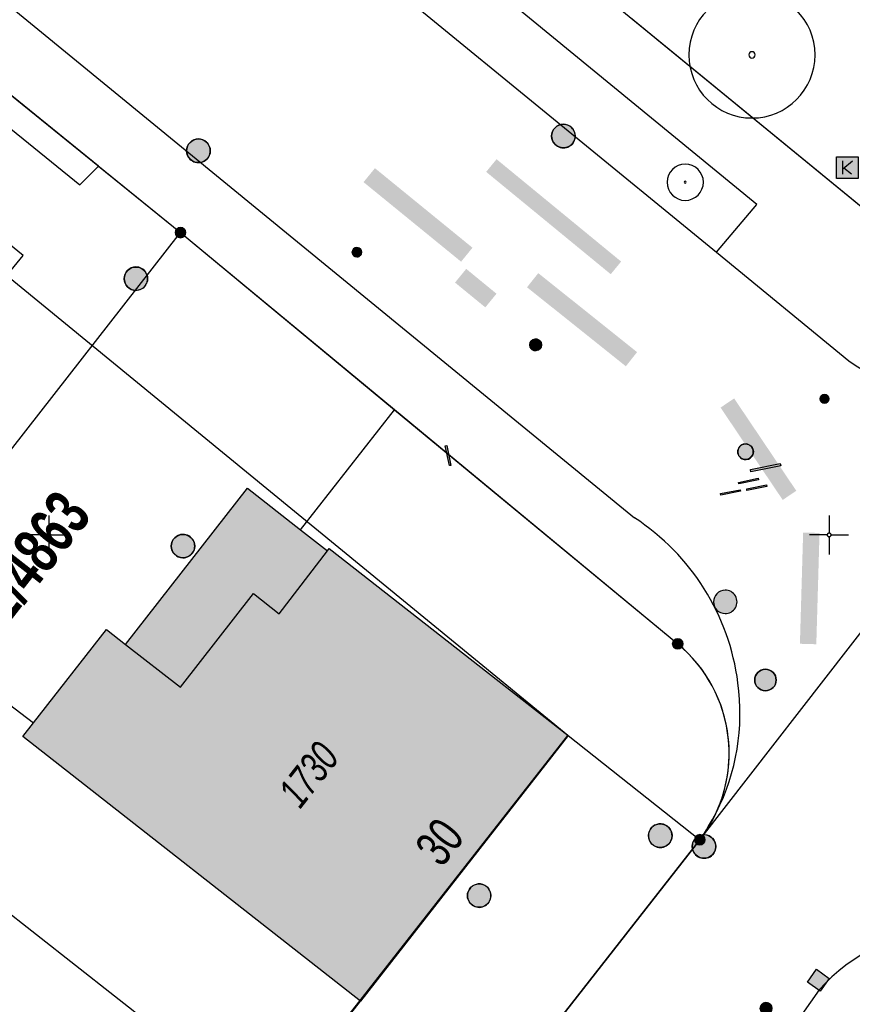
# Model space of a CAD drawing. Header units: metres. Extents: x 2695560 to 2696939, y 1260491 to 1262050.
# Tile 605 of 656: x 2696075 to 2696102, y 1260885 to 1260916. Entities that reach past the tile are written whole.
import ezdxf

# ---------------------------------------------------------------- set-up
doc = ezdxf.new("R2010")
doc.units = ezdxf.units.M
doc.linetypes.add('AUSGEZOGEN', pattern=[0])
for name, color, linetype in [('XR$1$AV_Gebäudeflächen (BB)', 7, 'AUSGEZOGEN'), ('XR$1$AV_Grenzpunkte', 7, 'AUSGEZOGEN'), ('XR$1$AV_Grundstück-Nr.', 7, 'AUSGEZOGEN'), ('XR$1$AV_Haus-Nr.', 7, 'AUSGEZOGEN'), ('XR$1$AV_Koordinatennetzpunkte', 7, 'AUSGEZOGEN'), ('XR$1$AV_Linien (BB)', 7, 'AUSGEZOGEN'), ('XR$1$AV_Linien (EO)', 7, 'AUSGEZOGEN'), ('XR$1$AV_Versicherung-Nr.', 7, 'AUSGEZOGEN'), ('XR$1$AW_LK_Schachtdeckel', 24, 'AUSGEZOGEN'), ('XR$1$AW_LK_Zwischenpunkt', 24, 'AUSGEZOGEN'), ('XR$1$EW_LK_Bauwerk', 1, 'AUSGEZOGEN'), ('XR$1$EW_LK_Knoten', 1, 'AUSGEZOGEN'), ('XR$1$FM_LK_SW_TRASSEKNOTEN', 94, 'AUSGEZOGEN'), ('XR$1$GA_LK_Absperrarmatur', 32, 'AUSGEZOGEN'), ('XR$1$GA_LK_Rohrleitungsteil', 32, 'AUSGEZOGEN'), ('XR$1$GA_LK_Siphon', 32, 'AUSGEZOGEN'), ('XR$1$GR_Baum', 94, 'AUSGEZOGEN'), ('XR$1$Liegenschaftsgrenzen', 7, 'AUSGEZOGEN'), ('XR$1$PFAV', 255, 'AUSGEZOGEN'), ('XR$1$PFAW', 255, 'AUSGEZOGEN'), ('XR$1$PFEW', 255, 'AUSGEZOGEN'), ('XR$1$PFGA', 255, 'AUSGEZOGEN'), ('XR$1$PFWA', 255, 'AUSGEZOGEN'), ('XR$1$PFWFM', 255, 'AUSGEZOGEN'), ('XR$1$RAEW', 8, 'AUSGEZOGEN'), ('XR$1$RP_Abstandslinie', 7, 'AUSGEZOGEN'), ('XR$1$TV_LK_KNOTEN', 92, 'AUSGEZOGEN'), ('XR$1$WA_LK_Absperrarmatur', 171, 'AUSGEZOGEN'), ('XR$1$WA_LK_Rohrleitungsteil', 171, 'AUSGEZOGEN')]:
    doc.layers.add(name, color=color, linetype=linetype)
doc.styles.add('ARIAL', font='arial.ttf')

# ---------------------------------------------------------------- blocks, each defined once
blk = doc.blocks.new('COMPLEXOBJECT_663')
at = {"layer": 'XR$1$AV_Linien (BB)', "color": 7, "linetype": 'AUSGEZOGEN', "transparency": 33554687}
blk.add_line((6096.388, 10909.054), (6100.636, 10905.576), dxfattribs=at)
for centre, radius, start, end in [((6104.239, 10909.944), 5.472, 276.0492, 319.6412), ((6104.1, 10910.393), 5.933, 234.2779, 276.9283)]:
    blk.add_arc(centre, radius, start, end, dxfattribs=at)
blk = doc.blocks.new('COMPLEXOBJECT_689')
at = {"layer": 'XR$1$AV_Linien (BB)', "color": 7, "linetype": 'AUSGEZOGEN', "transparency": 33554687}
blk.add_line((6086.079, 10904.009), (6095.15, 10896.51), dxfattribs=at)
for centre, radius, start, end in [((6092.246, 10893.006), 4.55, 6.4566, 50.3503), ((6092.257, 10893.005), 4.54, 335.4587, 6.493)]:
    blk.add_arc(centre, radius, start, end, dxfattribs=at)
blk = doc.blocks.new('COMPLEXOBJECT_698')
at = {"layer": 'XR$1$AV_Linien (BB)', "color": 7, "linetype": 'AUSGEZOGEN', "transparency": 33554687}
blk.add_line((6042.085, 10942.853), (6093.761, 10900.549), dxfattribs=at)
for centre, radius, start, end in [((6089.7, 10894.316), 7.439, 7.3339, 56.9124), ((6090.098, 10894.298), 7.047, 333.1847, 7.8952)]:
    blk.add_arc(centre, radius, start, end, dxfattribs=at)
blk = doc.blocks.new('COMPLEXOBJECT_735')
at = {"layer": 'XR$1$AV_Linien (BB)', "color": 7, "linetype": 'AUSGEZOGEN', "transparency": 33554687}
blk.add_lwpolyline([(6099.68, 10885.431), (6098.366, 10883.563), (6024.418, 10789.377)], dxfattribs=at)
blk.add_arc((6104.107, 10881.475), 5.937, 93.4134, 138.222, dxfattribs=at)
blk = doc.blocks.new('COMPLEXOBJECT_1181')
at = {"layer": 'XR$1$Liegenschaftsgrenzen', "color": 7, "linetype": 'AUSGEZOGEN', "transparency": 33554687}
blk.add_line((6079.22, 10909.68), (6095.15, 10896.51), dxfattribs=at)
blk.add_arc((6092.246, 10893.006), 4.551, 322.5745, 50.3466, dxfattribs=at)
blk = doc.blocks.new('BAV15')
at = {"layer": 'XR$1$PFAV', "transparency": 33554687}
blk.add_hatch(color=7, dxfattribs=at).paths.add_polyline_path([(0.5, 0), (0.49, 0.101), (0.459, 0.197), (0.41, 0.286), (0.344, 0.362), (0.264, 0.424), (0.174, 0.469), (0.076, 0.494), (-0.025, 0.499), (-0.125, 0.484), (-0.22, 0.449), (-0.306, 0.395), (-0.379, 0.326), (-0.437, 0.243), (-0.477, 0.15), (-0.497, 0.051), (-0.497, -0.051), (-0.477, -0.15), (-0.437, -0.243), (-0.379, -0.326), (-0.306, -0.395), (-0.22, -0.449), (-0.125, -0.484), (-0.025, -0.499), (0.076, -0.494), (0.174, -0.469), (0.264, -0.424), (0.344, -0.362), (0.41, -0.286), (0.459, -0.197), (0.49, -0.101)])
at = {"color": 7, "transparency": 33554687}
for start, end in [(90, 270), (270, 90)]:
    blk.add_arc((0, 0), 0.5, start, end, dxfattribs=at)
at = {"layer": 'XR$1$PFAV', "transparency": 33554687}
blk.add_circle((0, 0), 0.5, dxfattribs=at)
blk = doc.blocks.new('BAV2041')
at = {"color": 7, "transparency": 33554687}
for p, q in [((0, 0.5), (0, 0.05)), ((-0.05, 0), (-0.5, 0)), ((0.05, 0), (0.5, 0)), ((0, -0.05), (0, -0.5))]:
    blk.add_line(p, q, dxfattribs=at)
blk.add_circle((0, 0), 0.05, dxfattribs=at)
for start, end in [(90, 270), (270, 90)]:
    blk.add_arc((0, 0), 0.05, start, end, dxfattribs=at)
blk = doc.blocks.new('WBGR1')
at = {"color": 94, "transparency": 33554687}
for radius, start, end in [(1, 90, 270), (1, 270, 90), (0.05, 90, 270), (0.05, 270, 90)]:
    blk.add_arc((0, 0), radius, start, end, dxfattribs=at)
blk = doc.blocks.new('BAW2082')
at = {"layer": 'XR$1$PFAW', "transparency": 33554687}
blk.add_hatch(color=7, dxfattribs=at).paths.add_polyline_path([(0.509, -0.003), (0.499, 0.098), (0.469, 0.194), (0.42, 0.283), (0.354, 0.359), (0.274, 0.421), (0.183, 0.466), (0.085, 0.491), (-0.016, 0.496), (-0.116, 0.481), (-0.211, 0.446), (-0.297, 0.392), (-0.37, 0.323), (-0.428, 0.24), (-0.468, 0.147), (-0.488, 0.047), (-0.488, -0.054), (-0.468, -0.153), (-0.428, -0.246), (-0.37, -0.329), (-0.297, -0.398), (-0.211, -0.452), (-0.116, -0.487), (-0.016, -0.502), (0.085, -0.497), (0.183, -0.472), (0.274, -0.427), (0.354, -0.366), (0.42, -0.289), (0.469, -0.2), (0.499, -0.104)])
at = {"transparency": 33554687}
for start, end in [(91.1948, 268.8052), (268.8052, 91.1948)]:
    blk.add_arc((0.01, 0), 0.5, start, end, dxfattribs=at)
at = {"layer": 'XR$1$PFAW', "transparency": 33554687}
blk.add_circle((0.009, -0.003), 0.5, dxfattribs=at)
blk = doc.blocks.new('BAW2089')
at = {"layer": 'XR$1$PFAW', "transparency": 33554687}
blk.add_hatch(color=7, dxfattribs=at).paths.add_polyline_path([(-0.5, 0.5), (-0.5, -0.5), (0.5, -0.5), (0.5, 0.5)])
at = {"transparency": 33554687}
blk.add_lwpolyline([(-0.5, 0.5), (0.5, 0.5), (0.5, -0.5), (-0.5, -0.5), (-0.5, 0.5)], close=True, dxfattribs=at)
at = {"layer": 'XR$1$PFAW', "transparency": 33554687}
blk.add_lwpolyline([(-0.5, 0.5), (0.5, 0.5), (0.5, -0.5), (-0.5, -0.5), (-0.5, 0.5)], close=True, dxfattribs=at)
blk = doc.blocks.new('BAW2088')
at = {"layer": 'XR$1$PFAW', "transparency": 33554687}
blk.add_hatch(color=253, dxfattribs=at).paths.add_polyline_path([(0.51, 0), (0.5, 0.101), (0.47, 0.197), (0.421, 0.286), (0.355, 0.362), (0.275, 0.424), (0.184, 0.469), (0.086, 0.494), (-0.015, 0.499), (-0.115, 0.484), (-0.21, 0.449), (-0.296, 0.395), (-0.369, 0.326), (-0.427, 0.243), (-0.467, 0.15), (-0.487, 0.051), (-0.487, -0.051), (-0.467, -0.15), (-0.427, -0.243), (-0.369, -0.326), (-0.296, -0.395), (-0.21, -0.449), (-0.115, -0.484), (-0.015, -0.499), (0.086, -0.494), (0.184, -0.469), (0.275, -0.424), (0.355, -0.362), (0.421, -0.286), (0.47, -0.197), (0.5, -0.101)])
at = {"transparency": 33554687}
for start, end in [(91.1948, 268.8052), (268.8052, 91.1948)]:
    blk.add_arc((0.01, 0), 0.5, start, end, dxfattribs=at)
at = {"layer": 'XR$1$PFAW', "transparency": 33554687}
blk.add_circle((0.01, 0), 0.5, dxfattribs=at)
blk = doc.blocks.new('BWA2013')
at = {"true_color": 0x000000, "transparency": 33554687}
blk.add_hatch(color=18, dxfattribs=at).paths.add_polyline_path([(-0.291, -0.409), (0.352, 0.357), (0.291, 0.409), (-0.352, -0.357)])
at = {"transparency": 33554687}
blk.add_lwpolyline([(-0.291, -0.409), (-0.352, -0.357), (0.291, 0.409), (0.352, 0.357), (-0.291, -0.409)], close=True, dxfattribs=at)
blk = doc.blocks.new('BWA2012')
at = {"layer": 'XR$1$PFWA', "transparency": 33554687}
blk.add_hatch(color=7, dxfattribs=at).paths.add_polyline_path([(0.5, 0), (0.49, 0.101), (0.459, 0.197), (0.41, 0.286), (0.344, 0.362), (0.264, 0.424), (0.174, 0.469), (0.076, 0.494), (-0.025, 0.499), (-0.125, 0.484), (-0.22, 0.449), (-0.306, 0.395), (-0.379, 0.326), (-0.437, 0.243), (-0.477, 0.15), (-0.497, 0.051), (-0.497, -0.051), (-0.477, -0.15), (-0.437, -0.243), (-0.379, -0.326), (-0.306, -0.395), (-0.22, -0.449), (-0.125, -0.484), (-0.025, -0.499), (0.076, -0.494), (0.174, -0.469), (0.264, -0.424), (0.344, -0.362), (0.41, -0.286), (0.459, -0.197), (0.49, -0.101)])
at = {"transparency": 33554687}
blk.add_line((0.354, 0.354), (-0.354, -0.354), dxfattribs=at)
for start, end in [(45, 225), (225, 45)]:
    blk.add_arc((0, 0), 0.5, start, end, dxfattribs=at)
at = {"layer": 'XR$1$PFWA', "transparency": 33554687}
blk.add_circle((0, 0), 0.5, dxfattribs=at)
blk = doc.blocks.new('BGA2013')
at = {"transparency": 33554687}
blk.add_hatch(color=36, dxfattribs=at).paths.add_polyline_path([(-0.291, -0.409), (0.352, 0.357), (0.291, 0.409), (-0.352, -0.357)])
at = {"color": 32, "transparency": 33554687}
blk.add_lwpolyline([(-0.291, -0.409), (-0.352, -0.357), (0.291, 0.409), (0.352, 0.357), (-0.291, -0.409)], close=True, dxfattribs=at)
blk = doc.blocks.new('BGA2030')
at = {"layer": 'XR$1$PFGA', "transparency": 33554687}
blk.add_hatch(color=7, dxfattribs=at).paths.add_polyline_path([(1, 0), (0.99, 0.101), (0.959, 0.197), (0.91, 0.286), (0.844, 0.362), (0.764, 0.424), (0.674, 0.469), (0.576, 0.494), (0.475, 0.499), (0.375, 0.484), (0.28, 0.449), (0.194, 0.395), (0.121, 0.326), (0.063, 0.243), (0.023, 0.15), (0.003, 0.051), (0.003, -0.051), (0.023, -0.15), (0.063, -0.243), (0.121, -0.326), (0.194, -0.395), (0.28, -0.449), (0.375, -0.484), (0.475, -0.499), (0.576, -0.494), (0.674, -0.469), (0.764, -0.424), (0.844, -0.362), (0.91, -0.286), (0.959, -0.197), (0.99, -0.101)])
at = {"color": 32, "transparency": 33554687}
for start, end in [(91.19481, 268.80519), (268.80519, 91.19481)]:
    blk.add_arc((0.5, 0), 0.5, start, end, dxfattribs=at)
at = {"layer": 'XR$1$PFGA', "transparency": 33554687}
blk.add_circle((0.5, 0), 0.5, dxfattribs=at)
blk = doc.blocks.new('BGA965')
at = {"layer": 'XR$1$PFGA', "transparency": 33554687}
blk.add_hatch(color=7, dxfattribs=at).paths.add_polyline_path([(0.5, 0), (0.49, 0.101), (0.459, 0.197), (0.41, 0.286), (0.344, 0.362), (0.264, 0.424), (0.174, 0.469), (0.076, 0.494), (-0.025, 0.499), (-0.125, 0.484), (-0.22, 0.449), (-0.306, 0.395), (-0.379, 0.326), (-0.437, 0.243), (-0.477, 0.15), (-0.497, 0.051), (-0.497, -0.051), (-0.477, -0.15), (-0.437, -0.243), (-0.379, -0.326), (-0.306, -0.395), (-0.22, -0.449), (-0.125, -0.484), (-0.025, -0.499), (0.076, -0.494), (0.174, -0.469), (0.264, -0.424), (0.344, -0.362), (0.41, -0.286), (0.459, -0.197), (0.49, -0.101)])
at = {"color": 32, "transparency": 33554687}
blk.add_line((0, 0.5), (0, -0.5), dxfattribs=at)
for start, end in [(90, 270), (270, 90)]:
    blk.add_arc((0, 0), 0.5, start, end, dxfattribs=at)
at = {"layer": 'XR$1$PFGA', "transparency": 33554687}
blk.add_circle((0, 0), 0.5, dxfattribs=at)
blk = doc.blocks.new('BEWLP2574')
at = {"layer": 'XR$1$PFEW', "transparency": 33554687}
blk.add_hatch(color=7, dxfattribs=at).paths.add_polyline_path([(-0.5, 0), (-0.497, -0.051), (-0.489, -0.101), (-0.477, -0.15), (-0.459, -0.198), (-0.437, -0.243), (-0.41, -0.286), (-0.379, -0.326), (-0.344, -0.363), (-0.306, -0.396), (-0.264, -0.425), (-0.22, -0.449), (-0.173, -0.469), (-0.125, -0.485), (-0.075, -0.495), (-0.025, -0.5), (0.026, -0.5), (0.076, -0.495), (0.126, -0.485), (0.174, -0.469), (0.221, -0.449), (0.265, -0.425), (0.306, -0.396), (0.345, -0.363), (0.38, -0.326), (0.411, -0.286), (0.437, -0.243), (0.46, -0.198), (0.477, -0.15), (0.49, -0.101), (0.498, -0.051), (0.5, 0), (0.498, 0.05), (0.49, 0.1), (0.477, 0.149), (0.46, 0.197), (0.437, 0.242), (0.411, 0.285), (0.38, 0.325), (0.345, 0.362), (0.306, 0.395), (0.265, 0.424), (0.221, 0.448), (0.174, 0.468), (0.126, 0.484), (0.076, 0.494), (0.026, 0.499), (-0.025, 0.499), (-0.075, 0.494), (-0.125, 0.484), (-0.173, 0.468), (-0.22, 0.448), (-0.264, 0.424), (-0.306, 0.395), (-0.344, 0.362), (-0.379, 0.325), (-0.41, 0.285), (-0.437, 0.242), (-0.459, 0.197), (-0.477, 0.149), (-0.489, 0.1), (-0.497, 0.05)])
at = {"color": 1, "transparency": 33554687}
for start, end in [(90, 180), (0, 90), (180, 270), (270, 0)]:
    blk.add_arc((0, 0), 0.5, start, end, dxfattribs=at)
at = {"layer": 'XR$1$PFEW', "transparency": 33554687}
blk.add_circle((0, 0), 0.5, dxfattribs=at)
blk = doc.blocks.new('BEW957')
at = {"layer": 'XR$1$RAEW', "transparency": 33554687}
blk.add_hatch(color=1, dxfattribs=at).paths.add_polyline_path([(-0.5, 0), (-0.5, -0.05), (-0.49, -0.1), (-0.48, -0.15), (-0.46, -0.2), (-0.44, -0.24), (-0.41, -0.29), (-0.38, -0.33), (-0.34, -0.36), (-0.31, -0.4), (-0.26, -0.42), (-0.22, -0.45), (-0.17, -0.47), (-0.13, -0.48), (-0.08, -0.49), (-0.03, -0.5), (0.03, -0.5), (0.08, -0.49), (0.13, -0.48), (0.17, -0.47), (0.22, -0.45), (0.26, -0.42), (0.31, -0.4), (0.34, -0.36), (0.38, -0.33), (0.41, -0.29), (0.44, -0.24), (0.46, -0.2), (0.48, -0.15), (0.49, -0.1), (0.5, -0.05), (0.5, 0), (0.5, 0.05), (0.49, 0.1), (0.48, 0.15), (0.46, 0.2), (0.44, 0.24), (0.41, 0.29), (0.38, 0.33), (0.34, 0.36), (0.31, 0.4), (0.26, 0.42), (0.22, 0.45), (0.17, 0.47), (0.13, 0.48), (0.08, 0.49), (0.03, 0.5), (-0.03, 0.5), (-0.08, 0.49), (-0.13, 0.48), (-0.17, 0.47), (-0.22, 0.45), (-0.26, 0.42), (-0.31, 0.4), (-0.34, 0.36), (-0.38, 0.33), (-0.41, 0.29), (-0.44, 0.24), (-0.46, 0.2), (-0.48, 0.15), (-0.49, 0.1), (-0.5, 0.05)])
at = {"color": 1, "transparency": 33554687}
for start, end in [(90, 180), (180, 270), (0, 90), (270, 0)]:
    blk.add_arc((0, 0), 0.5, start, end, dxfattribs=at)
at = {"layer": 'XR$1$RAEW', "color": 1, "transparency": 33554687}
blk.add_circle((0, 0), 0.5, dxfattribs=at)
blk = doc.blocks.new('BWFM2')
at = {"layer": 'XR$1$PFWFM', "transparency": 33554687}
blk.add_hatch(color=7, dxfattribs=at).paths.add_polyline_path([(0, 0.5), (-0.05, 0.496), (-0.099, 0.488), (-0.147, 0.474), (-0.194, 0.456), (-0.238, 0.434), (-0.28, 0.407), (-0.32, 0.376), (-0.355, 0.341), (-0.388, 0.303), (-0.416, 0.261), (-0.44, 0.217), (-0.459, 0.171), (-0.474, 0.124), (-0.484, 0.075), (-0.489, 0.025), (-0.489, -0.025), (-0.484, -0.075), (-0.474, -0.124), (-0.459, -0.171), (-0.44, -0.217), (-0.416, -0.261), (-0.388, -0.303), (-0.355, -0.341), (-0.32, -0.376), (-0.28, -0.407), (-0.238, -0.434), (-0.194, -0.456), (-0.147, -0.474), (-0.099, -0.488), (-0.05, -0.496), (0, -0.5), (0.051, -0.498), (0.102, -0.492), (0.152, -0.48), (0.2, -0.462), (0.247, -0.441), (0.291, -0.414), (0.332, -0.383), (0.369, -0.348), (0.403, -0.309), (0.433, -0.268), (0.458, -0.223), (0.478, -0.176), (0.494, -0.127), (0.505, -0.077), (0.51, -0.026), (0.51, 0.026), (0.505, 0.077), (0.494, 0.127), (0.478, 0.176), (0.458, 0.223), (0.433, 0.268), (0.403, 0.309), (0.369, 0.348), (0.332, 0.383), (0.291, 0.414), (0.247, 0.441), (0.2, 0.462), (0.152, 0.48), (0.102, 0.492), (0.051, 0.498)])
at = {"color": 94, "transparency": 33554687}
for start, end in [(91.1948, 268.8052), (268.8052, 91.1948)]:
    blk.add_arc((0.01, 0), 0.5, start, end, dxfattribs=at)
blk = doc.blocks.new('BTV1')
at = {"layer": 'XR$1$PFWFM', "transparency": 33554687}
blk.add_hatch(color=7, dxfattribs=at).paths.add_polyline_path([(-0.5, 0.5), (-0.5, -0.5), (0.5, -0.5), (0.5, 0.5)])
at = {"color": 92, "transparency": 33554687}
for p, q in [((-0.219, 0.321), (-0.219, -0.298)), ((-0.208, -0.05), (0.23, 0.31)), ((-0.159, 0.001), (0.192, -0.283))]:
    blk.add_line(p, q, dxfattribs=at)
blk.add_polyline3d([(-0.5, 0.5, 0.993), (0.5, 0.5, 0.993), (0.5, -0.5, 0.993), (-0.5, -0.5, 0.993)], close=True, dxfattribs=at)

msp = doc.modelspace()

# ---------------------------------------------------------------- hatches: boundary and pattern name
at = {"transparency": 33554687}
for points in [[(2696086.42, 1260911.553), (2696086.055, 1260911.106), (2696089.18, 1260908.559), (2696089.545, 1260909.006)], [(2696090.316, 1260911.84), (2696089.983, 1260911.435), (2696093.974, 1260908.158), (2696094.307, 1260908.563)], [(2696089.344, 1260908.328), (2696088.986, 1260907.89), (2696089.956, 1260907.096), (2696090.314, 1260907.534)], [(2696091.653, 1260908.192), (2696091.292, 1260907.74), (2696094.457, 1260905.21), (2696094.818, 1260905.662)], [(2696097.927, 1260904.18), (2696097.492, 1260903.887), (2696099.483, 1260900.93), (2696099.918, 1260901.223)], [(2696100.034, 1260896.324), (2696100.559, 1260896.309), (2696100.662, 1260899.872), (2696100.137, 1260899.887)]]:
    msp.add_hatch(color=7, dxfattribs=at).paths.add_polyline_path(points)
at = {"layer": 'XR$1$AV_Gebäudeflächen (BB)', "true_color": 0xd2d2d2, "transparency": 33554687}
msp.add_hatch(color=254, dxfattribs=at).paths.add_polyline_path([(2696092.615, 1260893.387), (2696084.951, 1260899.37), (2696084.898, 1260899.303), (2696084.038, 1260899.977), (2696082.341, 1260901.307), (2696078.433, 1260896.301), (2696077.818, 1260896.78), (2696075.48, 1260893.797), (2696075.137, 1260893.359), (2696085.955, 1260884.879)])

# ---------------------------------------------------------------- linework, layer by layer
at = {"layer": 'XR$1$AV_Linien (BB)', "color": 7, "linetype": 'AUSGEZOGEN', "transparency": 33554687}
for p, q in [((2696050.612, 1260947.138), (2696097.358, 1260908.864)), ((2696084.038, 1260899.977), (2696087.049, 1260903.819)), ((2696074.484, 1260894.551), (2696075.48, 1260893.797)), ((2696092.615, 1260893.387), (2696085.955, 1260884.879)), ((2696092.615, 1260893.387), (2696096.83, 1260890.05)), ((2696087.26, 1260877.84), (2696096.83, 1260890.05))]:
    msp.add_line(p, q, dxfattribs=at)
for points in [[(2696097.358, 1260908.864), (2696098.65, 1260910.389), (2696052.463, 1260948.234)], [(2696077.564, 1260911.62), (2696069.45, 1260918.2), (2696061.409, 1260924.771)], [(2696121.767, 1260922.029), (2696120.274, 1260923.128), (2696108.361, 1260908.083), (2696105.819, 1260907.186), (2696094.605, 1260916.366)], [(2696074.763, 1260908.285), (2696075.15, 1260908.759), (2696071.284, 1260911.9), (2696073.103, 1260914.149), (2696076.965, 1260911.022), (2696077.564, 1260911.62)], [(2696077.564, 1260911.62), (2696080.19, 1260909.49), (2696087.049, 1260903.819)], [(2696075.48, 1260893.797), (2696077.818, 1260896.78), (2696078.433, 1260896.301), (2696082.341, 1260901.307), (2696084.038, 1260899.977)], [(2696084.038, 1260899.977), (2696084.898, 1260899.303), (2696084.951, 1260899.37), (2696092.615, 1260893.387)], [(2696085.955, 1260884.879), (2696075.137, 1260893.359), (2696075.48, 1260893.797)], [(2696087.26, 1260877.84), (2696083.036, 1260881.151), (2696085.955, 1260884.879)]]:
    msp.add_lwpolyline(points, dxfattribs=at)
msp.add_arc((2696091.186, 1260894.031), 6.907, 324.8004, 333.3104, dxfattribs=at)
at = {"layer": 'XR$1$AV_Linien (EO)', "color": 7, "linetype": 'AUSGEZOGEN', "transparency": 33554687}
msp.add_lwpolyline([(2696078.433, 1260896.301), (2696080.189, 1260894.933), (2696082.53, 1260897.929), (2696083.355, 1260897.28), (2696084.898, 1260899.303)], dxfattribs=at)
at = {"layer": 'XR$1$Liegenschaftsgrenzen', "color": 7, "linetype": 'AUSGEZOGEN', "transparency": 33554687}
for p, q in [((2696069.45, 1260918.2), (2696080.19, 1260909.49)), ((2696067.54, 1260893.3), (2696080.19, 1260909.49)), ((2696096.83, 1260890.05), (2696110.31, 1260907.41)), ((2696087.26, 1260877.84), (2696067.54, 1260893.3)), ((2696096.83, 1260890.05), (2696087.26, 1260877.84))]:
    msp.add_line(p, q, dxfattribs=at)
msp.add_lwpolyline([(2696110.31, 1260907.41), (2696106.18, 1260906.89), (2696054.33, 1260949.34)], dxfattribs=at)
at = {"layer": 'XR$1$RP_Abstandslinie', "color": 7, "linetype": 'AUSGEZOGEN', "transparency": 33554687}
msp.add_lwpolyline([(2696040.37, 1260936.16), (2695987.59, 1260979.4), (2695957.81, 1260944.66), (2696008.61, 1260903.06), (2696036.46, 1260880.27), (2696064.38, 1260857.41), (2696092.6, 1260893.39), (2696060.4, 1260919.76), (2696040.37, 1260936.16)], close=True, dxfattribs=at)

# ---------------------------------------------------------------- block references
at = {"layer": 'XR$1$AV_Grenzpunkte', "color": 7, "linetype": 'AUSGEZOGEN', "lineweight": -3, "transparency": 33554687, "xscale": 0.3249999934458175, "yscale": 0.3249999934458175}
for p in [(2696080.19, 1260909.49), (2696096.12, 1260896.32), (2696096.83, 1260890.05)]:
    msp.add_blockref('BAV15', p, dxfattribs=at)
at = {"layer": 'XR$1$AV_Koordinatennetzpunkte', "color": 7, "linetype": 'AUSGEZOGEN', "lineweight": -3, "transparency": 33554687, "xscale": 1.25, "yscale": 1.25}
for p in [(2696075.97, 1260899.81), (2696100.97, 1260899.81)]:
    msp.add_blockref('BAV2041', p, dxfattribs=at)
at = {"layer": 'XR$1$AV_Linien (BB)', "color": 7, "linetype": 'AUSGEZOGEN', "lineweight": -3, "transparency": 33554687}
for name in ['COMPLEXOBJECT_698', 'COMPLEXOBJECT_663', 'COMPLEXOBJECT_689', 'COMPLEXOBJECT_735']:
    msp.add_blockref(name, (2690000.97, 1249999.81), dxfattribs=at)
at = {"layer": 'XR$1$AW_LK_Schachtdeckel', "color": 24, "linetype": 'AUSGEZOGEN', "lineweight": -3, "transparency": 33554687}
for name, p, xscale, yscale, rotation in [('BAW2088', (2696092.452, 1260912.587), 0.7578193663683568, 0.7578193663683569, 315), ('BAW2088', (2696080.76, 1260912.114), 0.7578193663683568, 0.7578193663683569, 315), ('BAW2088', (2696095.565, 1260890.186), 0.7578193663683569, 0.7578193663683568, 232.179524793), ('BAW2088', (2696096.967, 1260889.839), 0.7578193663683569, 0.7578193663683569, 232.337442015), ('BAW2082', (2696089.763, 1260888.266), 0.7499999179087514, 0.7499999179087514, 240.99916077), ('BAW2089', (2696100.627, 1260885.552), 0.5000000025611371, 0.5000000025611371, 234.576517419)]:
    msp.add_blockref(name, p, dxfattribs=dict(at, xscale=xscale, yscale=yscale, rotation=rotation))
at = {"layer": 'XR$1$AW_LK_Schachtdeckel', "color": 24, "linetype": 'AUSGEZOGEN', "lineweight": -3, "transparency": 33554687, "xscale": 0.7499999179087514, "yscale": 0.7499999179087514}
for p in [(2696078.755, 1260908.016), (2696080.265, 1260899.453)]:
    msp.add_blockref('BAW2082', p, dxfattribs=at)
at = {"layer": 'XR$1$AW_LK_Zwischenpunkt', "color": 24, "linetype": 'AUSGEZOGEN', "lineweight": -3, "transparency": 33554687, "xscale": 0.2999999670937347, "yscale": 0.2999999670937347}
msp.add_blockref('BAW2082', (2696085.842, 1260908.861), dxfattribs=at)
at = {"layer": 'XR$1$EW_LK_Bauwerk', "color": 1, "linetype": 'AUSGEZOGEN', "lineweight": -3, "transparency": 33554687, "xscale": 0.6874999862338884, "yscale": 0.6874999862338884}
msp.add_blockref('BEWLP2574', (2696098.93, 1260895.163), dxfattribs=at)
at = {"layer": 'XR$1$EW_LK_Knoten', "color": 1, "linetype": 'AUSGEZOGEN', "lineweight": -3, "transparency": 33554687, "xscale": 0.2749999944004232, "yscale": 0.2749999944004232}
msp.add_blockref('BEW957', (2696100.822, 1260904.168), dxfattribs=at)
at = {"layer": 'XR$1$FM_LK_SW_TRASSEKNOTEN', "color": 94, "linetype": 'AUSGEZOGEN', "lineweight": -3, "transparency": 33554687, "xscale": 0.7499999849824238, "yscale": 0.7499999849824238}
msp.add_blockref('BWFM2', (2696097.637, 1260897.666), dxfattribs=at)
at = {"layer": 'XR$1$GA_LK_Absperrarmatur', "color": 32, "linetype": 'AUSGEZOGEN', "lineweight": -3, "transparency": 33554687, "xscale": 0.3749999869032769, "yscale": 0.3749999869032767, "rotation": 142.7715}
msp.add_blockref('BGA965', (2696098.952, 1260884.649), dxfattribs=at)
at = {"layer": 'XR$1$GA_LK_Rohrleitungsteil', "color": 32, "linetype": 'AUSGEZOGEN', "lineweight": -3, "transparency": 33554687}
for p, xscale, yscale, rotation in [((2696098.933, 1260901.961), 0.9749999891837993, 0.9749999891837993, 321.3567), ((2696098.386, 1260901.533), 0.6499999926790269, 0.6499999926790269, 321.5835), ((2696098.652, 1260901.322), 0.6499999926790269, 0.6499999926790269, 321.5835)]:
    msp.add_blockref('BGA2013', p, dxfattribs=dict(at, xscale=xscale, yscale=yscale, rotation=rotation))
at = {"layer": 'XR$1$GA_LK_Siphon', "color": 32, "linetype": 'AUSGEZOGEN', "lineweight": -3, "transparency": 33554687, "xscale": 0.4999999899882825, "yscale": 0.4999999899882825, "rotation": 321.3567}
msp.add_blockref('BGA2030', (2696098.097, 1260902.629), dxfattribs=at)
at = {"layer": 'XR$1$GR_Baum', "color": 94, "linetype": 'AUSGEZOGEN', "lineweight": -3, "transparency": 33554687}
for p, xscale, yscale in [((2696098.498, 1260915.181), 2.020948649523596, 2.020948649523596), ((2696096.36, 1260911.103), 0.5820431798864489, 0.5820431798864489)]:
    msp.add_blockref('WBGR1', p, dxfattribs=dict(at, xscale=xscale, yscale=yscale))
at = {"layer": 'XR$1$Liegenschaftsgrenzen', "color": 7, "linetype": 'AUSGEZOGEN', "lineweight": -3, "transparency": 33554687}
msp.add_blockref('COMPLEXOBJECT_1181', (2690000.97, 1249999.81), dxfattribs=at)
at = {"layer": 'XR$1$TV_LK_KNOTEN', "color": 92, "linetype": 'AUSGEZOGEN', "lineweight": -3, "transparency": 33554687, "xscale": 0.7000000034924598, "yscale": 0.7000000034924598}
msp.add_blockref('BTV1', (2696101.553, 1260911.568), dxfattribs=at)
at = {"layer": 'XR$1$WA_LK_Absperrarmatur', "color": 171, "linetype": 'AUSGEZOGEN', "lineweight": -3, "transparency": 33554687, "xscale": 0.3749999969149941, "yscale": 0.3749999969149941, "rotation": 231.6773151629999}
msp.add_blockref('BWA2012', (2696091.567, 1260905.897), dxfattribs=at)
at = {"layer": 'XR$1$WA_LK_Rohrleitungsteil', "color": 171, "linetype": 'AUSGEZOGEN', "lineweight": -3, "transparency": 33554687}
for p, xscale, yscale, rotation in [((2696088.764, 1260902.351), 0.649999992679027, 0.6499999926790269, 231.677314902), ((2696097.811, 1260901.17), 0.6499999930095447, 0.6499999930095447, 321.2143802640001)]:
    msp.add_blockref('BWA2013', p, dxfattribs=dict(at, xscale=xscale, yscale=yscale, rotation=rotation))

# ---------------------------------------------------------------- texts
at = {"layer": 'XR$1$AV_Grundstück-Nr.', "color": 7, "transparency": 33554687, "insert": (2696075.449, 1260899.123), "char_height": 1.48491, "width": 4.98214, "attachment_point": 5, "rotation": 51.9975, "style": 'ARIAL'}
msp.add_mtext('\\A1;{\\fArial|i0|b1;\\H1.484908;\\W0.700000;\\C7;1/4863}\\P', dxfattribs=at)
at = {"layer": 'XR$1$AV_Haus-Nr.', "color": 7, "transparency": 33554687, "insert": (2696088.959, 1260889.616), "char_height": 1.1621, "width": 1.68109, "attachment_point": 8, "rotation": 51.9462, "style": 'ARIAL'}
msp.add_mtext('\\W0.70;30', dxfattribs=at)
at = {"layer": 'XR$1$AV_Versicherung-Nr.', "color": 7, "transparency": 33554687, "insert": (2696084.298, 1260892.136), "char_height": 0.96842, "width": 2.45636, "attachment_point": 5, "rotation": 51.9462, "style": 'ARIAL'}
msp.add_mtext('\\A1;{\\fArial|i1|b0;\\H0.968418;\\W0.700000;\\C7;1730}\\P', dxfattribs=at)

doc.saveas('drawing.dxf')
